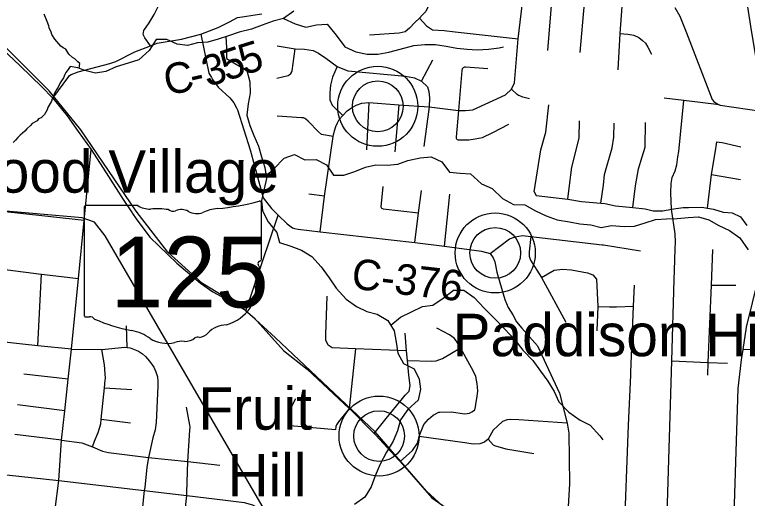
# Model space of a CAD drawing. Extents: x 0 to 34, y 0 to 22.
# Drawn here: x 3.978 to 4.659, y 15.836 to 16.286 of the extents above; entities that cross this region are included whole.
import ezdxf

# ---------------------------------------------------------------- set-up
doc = ezdxf.new("R2010")
doc.units = 0
for name, color, linetype in [('GM_X_City_Street', 7, 'Continuous'), ('GM_X_County_Road', 7, 'Continuous'), ('GM_X_County_Road_Text', 7, 'Continuous'), ('GM_X_Minor_River', 7, 'Continuous'), ('GM_X_Rail_Line', 7, 'Continuous'), ('GM_X_State_Location', 7, 'Continuous'), ('GM_X_State_Route', 7, 'Continuous'), ('GM_X_State_Shield', 7, 'Continuous'), ('GM_X_Township_Road', 7, 'Continuous'), ('GM_X_Unincorporated', 7, 'Continuous'), ('GM_X_Unincorporated_Location', 7, 'Continuous'), ('GM_X_Unincorporated_Text', 7, 'Continuous')]:
    doc.layers.add(name, color=color, linetype=linetype)

msp = doc.modelspace()

# ---------------------------------------------------------------- linework, layer by layer
at = {"layer": 'GM_X_City_Street'}
for p, q in [((3.99937, 15.97811), (4.003, 16.04476)), ((4.08243, 15.97665), (4.08186, 15.99687)), ((4.06147, 15.93914), (4.08704, 15.93756)), ((4.05847, 15.90981), (4.08554, 15.90647))]:
    msp.add_line(p, q, dxfattribs=at)
for points in [[(4.01333, 16.20837), (4.02832, 16.22876), (4.02906, 16.22952), (4.03061, 16.23043), (4.0371, 16.23297), (4.06637, 16.24062), (4.0719, 16.24261), (4.08961, 16.25146)], [(4.04248, 16.09466), (3.98049, 16.10165), (3.94815, 16.10498), (3.94323, 16.10505), (3.93622, 16.10477), (3.934, 16.10454), (3.92655, 16.10378), (3.91993, 16.10482), (3.87266, 16.10969), (3.84607, 16.11231)], [(3.6004, 16.09285), (3.7084, 16.07986), (3.70896, 16.07979), (3.76814, 16.07257), (3.80162, 16.06848), (3.80197, 16.06844), (3.8401, 16.06443), (3.90067, 16.05807), (3.93319, 16.05384), (4.00255, 16.04481), (4.003, 16.04476), (4.03718, 16.04078)], [(4.03071, 15.97495), (4.05907, 15.97468), (4.08041, 15.97678), (4.08243, 15.97665), (4.08535, 15.97622), (4.08704, 15.97577), (4.09318, 15.97313), (4.09681, 15.97071), (4.09953, 15.96827), (4.10343, 15.96375), (4.10731, 15.95845), (4.10927, 15.95409), (4.11075, 15.94947), (4.11118, 15.94499), (4.11118, 15.94073), (4.10942, 15.90679), (4.10854, 15.90017), (4.10633, 15.89262), (4.10238, 15.87442), (4.10071, 15.86535), (4.09884, 15.84654)], [(4.05046, 15.88433), (4.05226, 15.88942), (4.05563, 15.89771), (4.05805, 15.90564), (4.05847, 15.90981), (4.06147, 15.93914), (4.06219, 15.94617), (4.06235, 15.94815), (4.06222, 15.95215), (4.06143, 15.96038), (4.05907, 15.97468)], [(4.13795, 15.84171), (4.13885, 15.87057), (4.14094, 15.89958), (4.14101, 15.90252), (4.14092, 15.90432), (4.13772, 15.92108)], [(4.02156, 15.89049), (4.04044, 15.88791), (4.05046, 15.88433), (4.05954, 15.88027), (4.06515, 15.87894), (4.10238, 15.87442), (4.13885, 15.87057), (4.16859, 15.8672)]]:
    msp.add_lwpolyline(points, dxfattribs=at)
at = {"layer": 'GM_X_County_Road'}
msp.add_line((4.19281, 16.01085), (4.22295, 16.09972), dxfattribs=at)
for points in [[(4.64577, 15.79174), (4.65059, 15.93849), (4.65347, 15.96501), (4.65505, 15.97489), (4.65833, 15.99547), (4.67465, 16.06233), (4.67653, 16.07008), (4.67707, 16.0771), (4.67379, 16.15846), (4.67189, 16.19651), (4.67079, 16.21875), (4.66857, 16.23817), (4.66321, 16.26964), (4.65442, 16.32549), (4.64708, 16.36156), (4.64477, 16.38517), (4.63921, 16.41646), (4.63784, 16.45589)], [(4.59167, 16.29267), (4.59611, 16.28468), (4.60254, 16.26938), (4.62624, 16.2073), (4.62789, 16.2053), (4.62995, 16.20379), (4.63285, 16.20232), (4.63371, 16.202), (4.67189, 16.19651)], [(4.08961, 16.25146), (4.10413, 16.25707), (4.11048, 16.25952), (4.13295, 16.26336), (4.15115, 16.26802), (4.16716, 16.27414), (4.17772, 16.27959), (4.18521, 16.28341), (4.19169, 16.28458), (4.1993, 16.28554), (4.20768, 16.28687)], [(4.15115, 16.26802), (4.15839, 16.2316), (4.16079, 16.2276), (4.16186, 16.22582), (4.1672, 16.21886), (4.17797, 16.20873), (4.18166, 16.20427), (4.18425, 16.19936)], [(4.18425, 16.19936), (4.18512, 16.19773), (4.19696, 16.16041), (4.20883, 16.11587), (4.21675, 16.1058), (4.22295, 16.09972), (4.23122, 16.0916), (4.23628, 16.08806), (4.23818, 16.08728), (4.24138, 16.0867), (4.2619, 16.0842), (4.34986, 16.07436), (4.37763, 16.07086), (4.4118, 16.06628), (4.41982, 16.0639), (4.42277, 16.06013), (4.42443, 16.05614), (4.42626, 16.04683), (4.43108, 16.02971), (4.43357, 16.02124), (4.43673, 16.01392), (4.44089, 16.00694), (4.44454, 16.00046), (4.44953, 15.99447), (4.46399, 15.97802), (4.48426, 15.93427), (4.49163, 15.90622), (4.49307, 15.89684), (4.49368, 15.84992), (4.49074, 15.79725)], [(4.03071, 15.97495), (4.03718, 16.04078), (4.04248, 16.09466), (4.04897, 16.16069)], [(4.01907, 15.85294), (4.02156, 15.89049), (4.02453, 15.91782), (4.02771, 15.94718), (4.03071, 15.97495)], [(3.95868, 15.85939), (4.01907, 15.85294), (4.09833, 15.84351), (4.13795, 15.83898), (4.17389, 15.83453), (4.19139, 15.83256), (4.19906, 15.83026), (4.20529, 15.827), (4.24597, 15.79827), (4.25484, 15.79237), (4.26411, 15.78908), (4.27081, 15.78776), (4.29323, 15.78467), (4.3251, 15.78073), (4.34659, 15.77822), (4.35175, 15.77796), (4.35793, 15.77834), (4.36449, 15.77966), (4.37201, 15.78204), (4.37857, 15.78526), (4.40113, 15.79696), (4.40555, 15.79995), (4.4102, 15.80341), (4.41677, 15.80949)], [(4.00334, 15.72128), (4.00881, 15.77291), (4.01907, 15.85294)]]:
    msp.add_lwpolyline(points, dxfattribs=at)
at = {"layer": 'GM_X_Minor_River'}
for points in [[(4.03809, 16.23607), (4.03845, 16.24067), (4.0366, 16.24243), (4.03382, 16.24518), (4.03177, 16.24638), (4.02843, 16.24933), (4.02552, 16.25397), (4.02309, 16.25519), (4.02104, 16.25677), (4.01718, 16.26125), (4.01534, 16.2634), (4.01242, 16.26785), (4.01191, 16.26977), (4.01012, 16.27381), (4.0098, 16.27591), (4.0082, 16.27975), (4.00536, 16.28668)], [(4.2376, 16.28949), (4.22771, 16.28264), (4.2182, 16.28017), (4.20793, 16.27636), (4.19823, 16.27256), (4.18662, 16.26989), (4.17673, 16.26647), (4.16722, 16.26343), (4.15752, 16.26057), (4.14801, 16.26), (4.1385, 16.25734), (4.12899, 16.25867), (4.11929, 16.26304), (4.1094, 16.26304), (4.10313, 16.25296), (4.09342, 16.24421), (4.08353, 16.24098), (4.07231, 16.23755), (4.06277, 16.23318), (4.05302, 16.23185), (4.04308, 16.23432), (4.03658, 16.2366)], [(4.22771, 16.28264), (4.23874, 16.2775), (4.24863, 16.27465), (4.25852, 16.27674), (4.2686, 16.27731), (4.27697, 16.26704), (4.28496, 16.25639), (4.29523, 16.25144), (4.3055, 16.24935), (4.31539, 16.24954), (4.32566, 16.25125), (4.33631, 16.25411), (4.34886, 16.25753), (4.35914, 16.25829), (4.36922, 16.25848), (4.37892, 16.25696), (4.389, 16.25506), (4.39851, 16.25392), (4.40802, 16.25354), (4.41829, 16.25411), (4.42837, 16.25544), (4.4322, 16.25611)], [(4.17437, 16.26571), (4.17483, 16.25525), (4.17483, 16.24554), (4.19385, 16.23413), (4.19651, 16.22367), (4.19689, 16.21301), (4.19499, 16.20331), (4.19385, 16.19266), (4.19651, 16.18315), (4.20032, 16.17364), (4.20469, 16.16394), (4.20735, 16.15404), (4.21039, 16.14396), (4.21192, 16.13388), (4.21001, 16.12418), (4.20735, 16.11334), (4.2083, 16.10364), (4.21363, 16.09356), (4.22161, 16.08366), (4.22428, 16.07415), (4.23474, 16.07073), (4.24463, 16.06712), (4.25433, 16.06122), (4.26289, 16.05171), (4.27031, 16.04144), (4.27696, 16.03193), (4.28609, 16.02166), (4.2956, 16.01462), (4.3053, 16.01006), (4.315, 16.00759), (4.32489, 16.00188), (4.33079, 15.99218), (4.33269, 15.98153), (4.33421, 15.97126), (4.33954, 15.96175), (4.34924, 15.95681), (4.35399, 15.9473), (4.35533, 15.93779), (4.35304, 15.92771), (4.34353, 15.91896), (4.3365, 15.90926), (4.33383, 15.89899), (4.32984, 15.88949), (4.32356, 15.87922), (4.31786, 15.86819), (4.3131, 15.85716), (4.30949, 15.84708), (4.30359, 15.83757), (4.29389, 15.83054)], [(4.03658, 16.2366), (4.02943, 16.2379), (4.02783, 16.2351), (4.02548, 16.23252), (4.02447, 16.23046), (4.02324, 16.22727), (4.02025, 16.22261), (4.01843, 16.21868), (4.01724, 16.21682), (4.01483, 16.21252), (4.01399, 16.2097), (4.0128, 16.20784), (4.01217, 16.20577), (4.00896, 16.19979), (4.00813, 16.19754), (4.00573, 16.19343), (4.0026, 16.1903), (4.00029, 16.18923), (3.99891, 16.18738), (3.99428, 16.18486), (3.9927, 16.18301), (3.9892, 16.18008), (3.98742, 16.17785), (3.98314, 16.17418), (3.98098, 16.17178), (3.97863, 16.16957), (3.97648, 16.16736)], [(4.21155, 16.1363), (4.21895, 16.14282), (4.22846, 16.15271), (4.23816, 16.15614), (4.24767, 16.15119), (4.25833, 16.15157), (4.26784, 16.14644), (4.2743, 16.13693), (4.284, 16.13693), (4.29427, 16.14035), (4.30397, 16.14434), (4.31367, 16.14663), (4.32414, 16.14625), (4.33403, 16.1472), (4.34354, 16.15043), (4.35495, 16.15291), (4.36503, 16.15386), (4.37511, 16.14929), (4.38215, 16.13959), (4.39204, 16.13864), (4.40155, 16.13807), (4.41201, 16.12875), (4.42171, 16.12457), (4.43141, 16.11525), (4.44168, 16.10954), (4.45233, 16.10935), (4.46203, 16.10383), (4.47211, 16.09908), (4.48238, 16.09528), (4.4936, 16.09337), (4.5033, 16.09166), (4.51357, 16.09071), (4.52308, 16.08824), (4.53259, 16.09014), (4.54439, 16.089), (4.55409, 16.08938), (4.56398, 16.09262), (4.57349, 16.09566), (4.58376, 16.09623), (4.59384, 16.09661), (4.60392, 16.09756), (4.61362, 16.09814), (4.62313, 16.09528), (4.63264, 16.09015), (4.64253, 16.08558), (4.65204, 16.07855), (4.65984, 16.06752)], [(4.32771, 15.99725), (4.33669, 16.00492), (4.34677, 16.00968), (4.35704, 16.01463), (4.36674, 16.01596), (4.37625, 16.02261), (4.38595, 16.02984), (4.39546, 16.03003), (4.40516, 16.023), (4.41467, 16.01291), (4.42437, 16.00341), (4.4335, 15.99352), (4.44282, 15.98382), (4.45043, 15.97412), (4.45975, 15.96442), (4.46678, 15.95472), (4.47363, 15.94521), (4.47953, 15.9357), (4.48371, 15.9262), (4.49303, 15.9165), (4.50349, 15.90889), (4.513, 15.90452), (4.52194, 15.89444), (4.5248, 15.89064)]]:
    msp.add_lwpolyline(points, dxfattribs=at)
at = {"layer": 'GM_X_Rail_Line'}
for points in [[(4.89207, 15.78495), (4.47739, 15.7987), (4.40949, 15.81068), (4.37978, 15.82566), (4.36076, 15.84307), (4.31296, 15.89816), (4.22033, 15.98554), (4.19078, 16.01303), (4.15247, 16.03604), (4.12027, 16.06539), (4.09086, 16.10348), (4.03953, 16.1791), (4.01011, 16.21524), (3.96544, 16.25984), (3.90392, 16.30171), (3.86691, 16.3265), (3.78626, 16.38331), (3.76132, 16.40041), (3.74619, 16.41478)], [(4.70794, 15.7081), (4.61849, 15.69589), (4.57517, 15.69177), (4.53851, 15.68968), (4.51863, 15.69033), (4.50551, 15.69172), (4.49863, 15.69224), (4.48734, 15.69287), (4.46537, 15.69367), (4.45645, 15.69497), (4.42664, 15.69761), (4.34627, 15.70592), (4.31657, 15.71275), (4.2824, 15.72432), (4.21024, 15.82554), (4.06219, 16.08055), (4.05233, 16.0933), (4.04076, 16.09731), (3.91311, 16.10825), (3.89413, 16.10936), (3.86662, 16.12552), (3.72605, 16.23671)]]:
    msp.add_lwpolyline(points, dxfattribs=at)
at = {"layer": 'GM_X_State_Route'}
msp.add_line((4.07899, 16.1144), (4.08723, 16.10172), dxfattribs=at)
for points in [[(3.75503, 16.40257), (3.76682, 16.39326), (3.81426, 16.35941), (3.81746, 16.35712), (3.8293, 16.34867), (3.86893, 16.3233), (3.90176, 16.30217), (3.9248, 16.28695), (3.93666, 16.27843), (3.94123, 16.27481), (3.94366, 16.27288), (3.96052, 16.2595), (3.98319, 16.23869), (4.00324, 16.21911), (4.01333, 16.20837), (4.02666, 16.19203), (4.03704, 16.17753), (4.04897, 16.16069), (4.06525, 16.13554), (4.07899, 16.1144)], [(4.08723, 16.10172), (4.08751, 16.10129), (4.0908, 16.09622), (4.10367, 16.07912), (4.12877, 16.05506), (4.15085, 16.03656), (4.16207, 16.02853), (4.18312, 16.01694), (4.19151, 16.01197), (4.19281, 16.01085), (4.20065, 16.00409), (4.2278, 15.97398), (4.24976, 15.95644), (4.28883, 15.91997), (4.28971, 15.91915), (4.31212, 15.89674), (4.31369, 15.89518), (4.33505, 15.87196), (4.33626, 15.87058), (4.36585, 15.83685), (4.38311, 15.82465)]]:
    msp.add_lwpolyline(points, dxfattribs=at)
at = {"layer": 'GM_X_State_Shield'}
for p, q in [((4.04251, 16.10684), (4.04251, 16.00678)), ((4.09239, 16.10856), (4.04413, 16.10856)), ((4.2073, 16.05869), (4.2073, 16.11104)), ((4.20729, 16.05871), (4.2073, 16.05869))]:
    msp.add_line(p, q, dxfattribs=at)
for centre, major_axis, start_param, end_param in [((4.0444, 16.10705), (0.00191, 0), 1.712693, 3.28349), ((4.10389, 16.12017), (0.01852, 0), 4.042523, 4.731795), ((4.1486, 16.24497), (0.17476, 0), 4.814394, 5.042369), ((4.20547, 16.11125), (0.00183, 0), 6.141152, 7.989035), ((4.11003, 16.05238), (0.06648, 0), 1.404758, 1.657858), ((4.12512, 16.10757), (0.00534, 0), 3.836095, 5.185415), ((4.13296, 16.096), (0.01111, 0), 0.950623, 2.079405), ((4.14729, 16.11187), (0.01336, 0), 4.081561, 5.145723), ((4.17089, 16.078), (0.03516, 0), 1.699011, 2.107814), ((4.20534, 16.05849), (0.00196, 0), 5.05454, 6.418171), ((4.20688, 16.05485), (0.00284, 0), 1.883978, 3.671073), ((4.18882, 16.04824), (0.01704, 0), 5.934695, 6.695948), ((4.21387, 16.03679), (0.0124, 0), 2.387724, 3.262537), ((4.15839, 16.03013), (0.04371, 0), 5.101752, 6.440018), ((4.04442, 16.00656), (0.00193, 0), 3.00124, 4.508301), ((4.04471, 16.01679), (0.0147, 0), 4.665946, 4.897461), ((4.04771, 16.001), (0.0053, 0), 0.519207, 1.627899), ((4.11463, 16.0909), (0.1262, 0), 4.195997, 4.488961), ((4.17682, 15.97868), (0.02394, 0), 1.647645, 2.488434), ((4.077, 15.96182), (0.03949, 0), 0.823519, 1.323587), ((4.11971, 16.00051), (0.02506, 0), 4.026481, 4.996735), ((4.13602, 15.99301), (0.01335, 0), 4.691044, 5.507374), ((4.14809, 15.98332), (0.00376, 0), 1.147584, 2.315152), ((4.14649, 15.99708), (0.01412, 0), 4.937069, 5.64225), ((4.13419, 15.96591), (0.02059, 0), 1.495662, 1.94098)]:
    msp.add_ellipse(centre, major_axis=major_axis, ratio=0.8, start_param=start_param, end_param=end_param, dxfattribs=at)
at = {"layer": 'GM_X_Township_Road'}
for p, q in [((4.47727, 16.30274), (4.47326, 16.25269)), ((4.50745, 16.29691), (4.50339, 16.25105)), ((4.35623, 16.2243), (4.36667, 16.24408)), ((4.30708, 16.20441), (4.30513, 16.1604)), ((4.33512, 16.20245), (4.33128, 16.15867)), ((4.62572, 16.1376), (4.65256, 16.13301)), ((4.26586, 16.11745), (4.2514, 16.1193)), ((4.37763, 16.07086), (4.38246, 16.11918)), ((4.62525, 16.03466), (4.64841, 16.03449)), ((4.52001, 16.0149), (4.53094, 16.01457)), ((4.34232, 15.97337), (4.34107, 15.9899)), ((4.2949, 15.97524), (4.28883, 15.91997)), ((4.34232, 15.97337), (4.2949, 15.97524)), ((4.02771, 15.94718), (3.98662, 15.95181)), ((4.02453, 15.91782), (3.98071, 15.9233)), ((4.02156, 15.89049), (3.97804, 15.8956))]:
    msp.add_line(p, q, dxfattribs=at)
for points in [[(4.10413, 16.25707), (4.09885, 16.2646), (4.09757, 16.26767), (4.09819, 16.27147), (4.10305, 16.27863), (4.10773, 16.28637), (4.11067, 16.29261), (4.11419, 16.29941), (4.11543, 16.30643), (4.11846, 16.31787), (4.11935, 16.32791), (4.12014, 16.33471), (4.12063, 16.34338), (4.12122, 16.34929), (4.12024, 16.35471), (4.11748, 16.36318), (4.11364, 16.36436), (4.10934, 16.36669)], [(4.36592, 16.31282), (4.36459, 16.30254), (4.36323, 16.29585), (4.36023, 16.28908), (4.35689, 16.28573), (4.3542, 16.28278), (4.34996, 16.2788), (4.34509, 16.27354), (4.34102, 16.27033), (4.33529, 16.26894), (4.30774, 16.2671)], [(4.2619, 16.0842), (4.26586, 16.11745), (4.27401, 16.17299), (4.27534, 16.17798), (4.27666, 16.18213), (4.27816, 16.18546), (4.27966, 16.18862), (4.28315, 16.19244), (4.28714, 16.19676), (4.29096, 16.19959), (4.29545, 16.20192), (4.3006, 16.20374), (4.30708, 16.20441), (4.33512, 16.20245), (4.36324, 16.20036), (4.39039, 16.19704), (4.39718, 16.19695), (4.40372, 16.19752), (4.4341, 16.21172), (4.43981, 16.21679), (4.44242, 16.22281), (4.44594, 16.26355), (4.45091, 16.30511)], [(4.54244, 16.29378), (4.54055, 16.26871), (4.53851, 16.23486)], [(4.3542, 16.28278), (4.36075, 16.27572), (4.36639, 16.27213), (4.3773, 16.27136), (4.38731, 16.2702), (4.44594, 16.26355)], [(4.54055, 16.26871), (4.54787, 16.26794), (4.55353, 16.26694), (4.55808, 16.26505), (4.5614, 16.26217), (4.56418, 16.25973), (4.56661, 16.25607), (4.56994, 16.24942)], [(4.22199, 16.25714), (4.23856, 16.25424), (4.24724, 16.25411), (4.25555, 16.25278), (4.26038, 16.25045), (4.26732, 16.24555), (4.27766, 16.23807), (4.2878, 16.23399), (4.34116, 16.22901), (4.34964, 16.22751), (4.35623, 16.2243), (4.3616, 16.21903), (4.3631, 16.21455), (4.3636, 16.20873), (4.36324, 16.20036), (4.35833, 16.16356)], [(4.22182, 16.22708), (4.23231, 16.22968), (4.23323, 16.23023), (4.23462, 16.23157), (4.23551, 16.23296), (4.23583, 16.23398), (4.23856, 16.25424)], [(4.27766, 16.23807), (4.27351, 16.22801), (4.27151, 16.22053), (4.27104, 16.21341), (4.27084, 16.207), (4.27301, 16.20208), (4.28315, 16.19244)], [(4.41784, 16.23572), (4.39739, 16.23732), (4.39614, 16.23718), (4.3956, 16.23708), (4.39491, 16.23681), (4.39444, 16.23643), (4.39401, 16.23578), (4.39353, 16.23437), (4.39039, 16.19704), (4.38833, 16.17237), (4.38841, 16.17141), (4.38867, 16.17065), (4.38897, 16.17032), (4.38939, 16.17008), (4.39036, 16.16986), (4.40003, 16.16983), (4.40593, 16.17064), (4.4127, 16.1718), (4.42246, 16.17646), (4.43736, 16.18417)], [(4.45649, 16.20786), (4.45027, 16.20952), (4.44739, 16.21061), (4.44637, 16.21111), (4.44501, 16.21192), (4.43981, 16.21679)], [(4.63285, 16.20232), (4.59983, 16.20625), (4.58156, 16.20843)], [(4.46083, 16.12138), (4.46715, 16.16037), (4.47169, 16.17679), (4.47458, 16.2024)], [(4.59099, 16.03971), (4.59125, 16.04828), (4.59186, 16.0684), (4.59219, 16.07466), (4.5918, 16.08245), (4.58858, 16.1054), (4.58793, 16.12055), (4.58815, 16.12918), (4.58923, 16.1348), (4.59182, 16.14106), (4.59355, 16.14645), (4.59441, 16.15401), (4.59528, 16.15898), (4.59983, 16.20625)], [(4.27401, 16.17299), (4.26315, 16.17482), (4.26043, 16.17716), (4.25076, 16.1872), (4.24871, 16.18882), (4.24761, 16.1897), (4.24658, 16.19014), (4.24453, 16.19014), (4.22195, 16.1919)], [(4.49204, 16.11447), (4.4942, 16.13238), (4.49487, 16.1372), (4.49587, 16.14418), (4.50086, 16.16392), (4.50274, 16.17147), (4.50303, 16.1874)], [(4.52273, 16.11083), (4.5252, 16.12761), (4.52619, 16.1376), (4.53331, 16.16221), (4.53504, 16.17236), (4.53525, 16.1851)], [(4.55253, 16.10695), (4.5549, 16.12702), (4.55792, 16.14278), (4.56138, 16.15379), (4.56397, 16.16308), (4.56446, 16.18577)], [(4.62187, 16.10629), (4.62572, 16.1376), (4.62939, 16.15962), (4.63028, 16.16573), (4.6307, 16.168), (4.63282, 16.16773), (4.63562, 16.16719), (4.65306, 16.16314)], [(4.3203, 16.12643), (4.31835, 16.10729), (4.3189, 16.10633), (4.32059, 16.10554), (4.35342, 16.10195)], [(4.34986, 16.07436), (4.35342, 16.10195), (4.35608, 16.12258)], [(4.46083, 16.12138), (4.46266, 16.11813), (4.49204, 16.11447), (4.50481, 16.11234), (4.52273, 16.11083), (4.5264, 16.11061), (4.53655, 16.10846), (4.55253, 16.10695), (4.56397, 16.10543), (4.57153, 16.10371), (4.58059, 16.10371), (4.58858, 16.1054), (4.59943, 16.10668), (4.60423, 16.10683), (4.61671, 16.10723), (4.62187, 16.10629), (4.62748, 16.10526), (4.63652, 16.10239), (4.64493, 16.10176), (4.65249, 16.09809), (4.65843, 16.0901)], [(4.41982, 16.0639), (4.43789, 16.07758), (4.44305, 16.07958), (4.44986, 16.08091), (4.45768, 16.07975), (4.52414, 16.07222)], [(4.45768, 16.07975), (4.45618, 16.06562), (4.45635, 16.06146), (4.45751, 16.0578), (4.46774, 16.04165), (4.49031, 16.00025)], [(4.52414, 16.07222), (4.52516, 16.0721), (4.55956, 16.06666)], [(4.6266, 16.06768), (4.62525, 16.03466), (4.6223, 15.96277), (4.62181, 15.95079)], [(4.46774, 16.04165), (4.4793, 16.04853), (4.48707, 16.04941), (4.49542, 16.04882), (4.51037, 16.04617), (4.51551, 16.04427), (4.51888, 16.04032), (4.52001, 16.0149), (4.51916, 15.99199)], [(4.58458, 15.8202), (4.5846, 15.82119), (4.58872, 15.96409), (4.59099, 16.03971)], [(4.5506, 15.95081), (4.55072, 15.95378), (4.5533, 16.01495), (4.55413, 16.03462)], [(4.2949, 15.97524), (4.27298, 15.97637), (4.26945, 15.97866), (4.26729, 15.98345), (4.26711, 15.98878), (4.26849, 16.02423)], [(4.53094, 16.01457), (4.5375, 16.01437), (4.5533, 16.01495)], [(3.98534, 15.97962), (3.97132, 15.98112), (3.9347, 15.9853), (3.89866, 15.98912), (3.89356, 15.99028), (3.88962, 15.99225), (3.88632, 15.99486), (3.88261, 15.99596), (3.85173, 15.99967), (3.8323, 16.0019)], [(4.40756, 15.92932), (4.40839, 15.93588), (4.40814, 15.93979), (4.4079, 15.94286), (4.40665, 15.94968), (4.40432, 15.95442), (4.39252, 15.97636), (4.38869, 15.98259), (4.38645, 15.98533), (4.38205, 15.98849), (4.37031, 15.99469)], [(4.03071, 15.97495), (3.99937, 15.97811), (3.98534, 15.97962)], [(4.31212, 15.89674), (4.32329, 15.9105), (4.33851, 15.92923), (4.34106, 15.93237), (4.34465, 15.93597), (4.34565, 15.94129), (4.34448, 15.95093), (4.34298, 15.9644), (4.34232, 15.97337)], [(4.34298, 15.9644), (4.36561, 15.96384), (4.3698, 15.96431), (4.37554, 15.96645), (4.39252, 15.97636)], [(4.77143, 15.86805), (4.76413, 15.88537), (4.74185, 15.92524), (4.71693, 15.95896), (4.70784, 15.96658), (4.69348, 15.97215), (4.67324, 15.9742), (4.65505, 15.97489)], [(4.58872, 15.96409), (4.6223, 15.96277), (4.6407, 15.96204)], [(4.54462, 15.79707), (4.54864, 15.90427), (4.5506, 15.95081)], [(4.28883, 15.91997), (4.28787, 15.91876), (4.27891, 15.90745), (4.27714, 15.90483), (4.27654, 15.90313), (4.27628, 15.9001), (4.23405, 15.90391), (4.23327, 15.9041), (4.23277, 15.9043), (4.23254, 15.90452), (4.23248, 15.90482), (4.23249, 15.90533), (4.23259, 15.90679), (4.23585, 15.92276), (4.23926, 15.92915)], [(4.33626, 15.87058), (4.34764, 15.88095), (4.35229, 15.8876), (4.35396, 15.89375), (4.35594, 15.89873), (4.35836, 15.90494), (4.36265, 15.90997), (4.36691, 15.91367), (4.37232, 15.91637), (4.37324, 15.91656), (4.38368, 15.91688), (4.39651, 15.91486), (4.40066, 15.9156), (4.40294, 15.9169), (4.40459, 15.91784), (4.40584, 15.91878), (4.4064, 15.92151), (4.40698, 15.92566), (4.40756, 15.92932)], [(4.49163, 15.90622), (4.44646, 15.90941), (4.43899, 15.90956), (4.43576, 15.90926), (4.43151, 15.90765), (4.42271, 15.89973), (4.41817, 15.89138), (4.4148, 15.88859), (4.4104, 15.88713), (4.40424, 15.88669), (4.39633, 15.88801), (4.35396, 15.89375)], [(4.41817, 15.89138), (4.42284, 15.88613), (4.42389, 15.88561), (4.42697, 15.88452), (4.43452, 15.88245), (4.46041, 15.87806)], [(4.09884, 15.84654), (4.09833, 15.84351), (4.09045, 15.76361)], [(4.12679, 15.75921), (4.12829, 15.75961), (4.12898, 15.76106), (4.12968, 15.76315), (4.13795, 15.83898), (4.13795, 15.84171)]]:
    msp.add_lwpolyline(points, dxfattribs=at)
at = {"layer": 'GM_X_Unincorporated'}
for centre, radius in [((4.31545, 16.20091), 0.0372), ((4.31545, 16.20091), 0.02358), ((4.42464, 16.06457), 0.0372), ((4.42464, 16.06457), 0.02358), ((4.31671, 15.89427), 0.0372), ((4.31671, 15.89427), 0.02358)]:
    msp.add_circle(centre, radius, dxfattribs=at)
at = {"layer": 'GM_X_Unincorporated_Location'}
for p, q in [((4.31545, 16.20091), (4.31545, 16.20091)), ((4.42464, 16.06457), (4.42464, 16.06457)), ((4.31671, 15.89427), (4.31671, 15.89427))]:
    msp.add_line(p, q, dxfattribs=at)

# ---------------------------------------------------------------- texts
at = {"layer": 'GM_X_County_Road_Text'}
for s, height, rotation, p in [('5', 0.02841, 18.72461, (4.17479, 16.22415)), ('5', 0.02841, 17.30513, (4.19119, 16.22971)), ('3', 0.02841, 16.98138, (4.15716, 16.21875)), ('C', 0.02841, 10.09435, (4.1192, 16.21114)), ('-', 0.02841, 13.13262, (4.14378, 16.21556)), ('C-376', 0.028409, 353.27468, (4.29012, 16.0316))]:
    msp.add_text(s, height=height, rotation=rotation, dxfattribs=at).set_placement(p)
at = {"layer": 'GM_X_State_Location'}
for s in ['s', 'r']:
    msp.add_text(s, height=0.0000947, dxfattribs=at).set_placement((4.12305, 16.05015))
msp.add_text('125', height=0.0000947, rotation=0.00001, dxfattribs=at).set_placement((4.08962, 16.04326))
at = {"layer": 'GM_X_State_Shield'}
msp.add_text('125', height=0.065918, dxfattribs=at).set_placement((4.06708, 16.01383))
at = {"layer": 'GM_X_Unincorporated_Text'}
for s, height, p in [('Sherwood Village', 0.0394886, (3.81254, 16.1206)), ('Paddison Hills', 0.0394886, (4.38504, 15.96852)), ('Fruit', 0.039489, (4.14879, 15.90018)), ('Hill', 0.039489, (4.17587, 15.8381))]:
    msp.add_text(s, height=height, rotation=0.00001, dxfattribs=at).set_placement(p)

doc.saveas('drawing.dxf')
